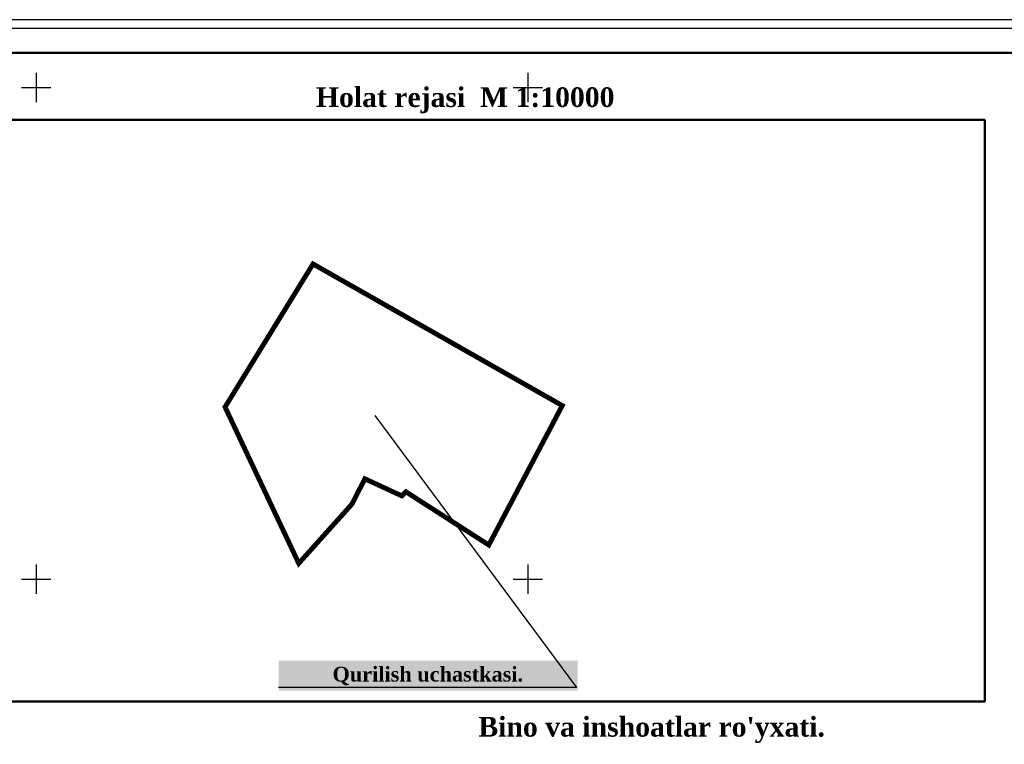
# Model space of a CAD drawing. Header units: millimetres. Extents: x -257011 to 237647566, y 2784933 to 6706507.
# Tile 330 of 451: x 9384450 to 9484592, y 5844389 to 5918091. Entities that reach past the tile are written whole.
import ezdxf

# ---------------------------------------------------------------- set-up
doc = ezdxf.new("R2010")
doc.units = ezdxf.units.MM
doc.header["$LTSCALE"] = 1000
doc.header["$XCLIPFRAME"] = 0
for name, color, linetype in [('(001) Сетка', 92, 'Continuous'), ('(002) Рамка', 7, 'Continuous'), ('(040) Ограда', 7, 'Continuous')]:
    doc.layers.add(name, color=color, linetype=linetype)
doc.layers.add('Та', color=250, linetype='Continuous', lineweight=25)
doc.layers.add('Ф А С А Д', color=250, linetype='Continuous', lineweight=15)
doc.styles.get("Standard").update_dxf_attribs({"font": 'ARIALN.TTF'})
doc.styles.add('WMF-Times New Roman0', font='times.ttf')
doc.linetypes.add('KANALIS_K', pattern='A,1,["<",Standard,S=1.8,R=0,X=-0.9,Y=-0.9],3,-1,["К",Standard,S=1.8,R=0,X=-0.9,Y=-0.9],-1,10', length=16)
picture_1 = doc.add_image_def('image5.png', size_in_pixel=(1788, 898))

# ---------------------------------------------------------------- blocks, each defined once
blk = doc.blocks.new('Setka')
at = {"layer": '(001) Сетка'}
for p, q in [((0, 1.5), (0, -1.5)), ((-1.5, 0), (1.5, 0))]:
    blk.add_line(p, q, dxfattribs=at)
blk = doc.blocks.new('GFBHFXJN')
at = {"layer": '(001) Сетка'}
for p in [(3700665.71, -1054036.37), (3700715.71, -1054036.37), (3700665.71, -1054086.37), (3700715.71, -1054086.37)]:
    blk.add_blockref('Setka', p, dxfattribs=at)

msp = doc.modelspace()

# ---------------------------------------------------------------- hatches: boundary and pattern name
at = {"layer": '(040) Ограда', "linetype": 'KANALIS_K', "ltscale": 1000}
h = msp.add_hatch(color=256, dxfattribs=at)
h.set_gradient(color1=(255, 255, 255), tint=0.41, name='INVSPHERICAL')
h.paths.add_polyline_path([(9410780.373, 5849850.751), (9441216.368, 5849850.751), (9441216.368, 5852900.022), (9410780.373, 5852900.022)])

# ---------------------------------------------------------------- linework, layer by layer
at = {"layer": '(002) Рамка', "color": 1, "lineweight": 50, "ltscale": 1000, "const_width": 500}
msp.add_lwpolyline([(9414284.035, 5893245.95), (9405336.133, 5878694.777), (9412833.026, 5862790.032), (9418250.106, 5868832.882), (9419556.082, 5871395.058), (9423311.225, 5869657.5), (9423727.647, 5870073.748), (9432156.724, 5864659.796), (9439635.096, 5878842.273), (9414284.035, 5893245.95)], dxfattribs=at)
at = {"color": 5}
msp.add_lwpolyline([(9197923.22, 5708974.98), (9492392.917, 5708974.98), (9492392.917, 5917207.123), (9197923.22, 5917207.123)], close=True, dxfattribs=at)
at = {"layer": 'Defpoints', "color": 6}
msp.add_lwpolyline([(9343892.917, 5918091.052), (9343892.917, 5708091.052), (9492392.917, 5708091.052), (9492392.917, 5918091.052)], close=True, dxfattribs=at)
at = {"layer": 'Та', "lineweight": 30}
msp.add_lwpolyline([(9420558.54, 5877822.606), (9441094.183, 5850159.437), (9410780.373, 5850159.437)], dxfattribs=at)
at = {"layer": 'Ф А С А Д', "color": 5, "lineweight": 50}
msp.add_lwpolyline([(9207839.037, 5711453.934), (9489913.963, 5711453.934), (9489913.963, 5914728.169), (9207839.037, 5914728.169)], close=True, dxfattribs=at)

# ---------------------------------------------------------------- block references
at = {"linetype": 'KANALIS_K', "ltscale": 1000, "xscale": 1000, "yscale": 1000, "zscale": 1000}
msp.add_blockref('GFBHFXJN', (-3691279579.959, 1059947563.419), dxfattribs=at)

# ---------------------------------------------------------------- texts
at = {"insert": (9192399.793, 5909171.305), "char_height": 2600, "width": 178805.83178, "attachment_point": 4, "style": 'WMF-Times New Roman0'}
msp.add_mtext('\\pi31918.69309;Urgut tumani " Dehqonobod " MFY dagi  37-son maktabni rekonstruksiya qilish.', dxfattribs=at)
at = {"insert": (9429761.144, 5911211.396), "char_height": 2000, "width": 64130.12618, "attachment_point": 2}
msp.add_mtext('{\\fTimes New Roman|b1|i0|c0|p18;Holat rejasi  M 1:10000}', dxfattribs=at)
at = {"color": 0, "insert": (9416264.904, 5852271.586), "char_height": 1500, "width": 49520.09265, "attachment_point": 1}
msp.add_mtext('{\\fTimes New Roman|b1|i0|c204|p18;Qurilish uchastkasi.}', dxfattribs=at)
at = {"lineweight": 30, "insert": (9448721.693, 5847173.004), "char_height": 2000, "width": 64130.12618, "attachment_point": 2}
msp.add_mtext("{\\fTimes New Roman|b1|i0|c204|p18;Bino va inshoatlar ro'yxati.\\P                         }", dxfattribs=at)

# ---------------------------------------------------------------- pictures from other files: only their frames are drawn
at = {"layer": '(002) Рамка', "lineweight": 50, "ltscale": 1000}
image = msp.add_image(picture_1, insert=(9364843.368, 5848754.717), size_in_units=(117783.61, 59155.303), dxfattribs=at)
image.set_boundary_path([(-0.5, -0.5), (1787.5, 897.5)])

doc.saveas('drawing.dxf')
